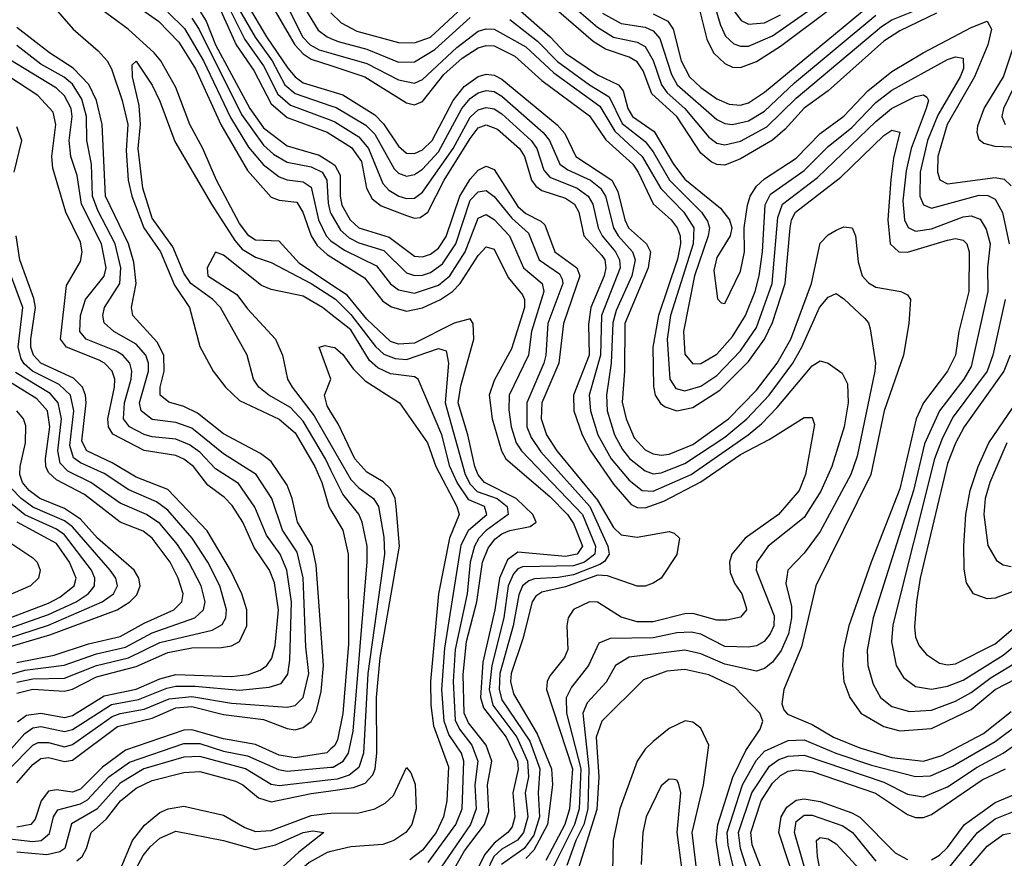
# Model space of a CAD drawing. Header units: inches. Extents: x 884549 to 1028252, y 526810 to 653624.
# Tile 300 of 656: x 899217 to 901693, y 616305 to 618413. Entities that reach past the tile are written whole.
import ezdxf

# ---------------------------------------------------------------- set-up
doc = ezdxf.new("R2010")
doc.units = ezdxf.units.IN
doc.header["$MEASUREMENT"] = 0
doc.layers.add('A8691', color=7, linetype='Continuous')
doc.layers.add('A9601', color=7, linetype='Continuous')

msp = doc.modelspace()

# ---------------------------------------------------------------- linework, layer by layer
at = {"layer": 'A8691', "color": 5}
for points, elevation in [([(900000, 619278.3), (899995.6, 619270), (899970, 619249.9), (899890, 619212.3), (899830, 619175.4), (899790, 619130), (899744.3, 619050), (899730, 619010.6), (899724, 618970), (899711, 618930), (899653.5, 618826.5), (899602.5, 618710), (899592.3, 618670), (899592.1, 618650), (899603, 618610), (899618.1, 618590), (899670.7, 618550.7), (899717.2, 618497.2), (899783.4, 618363.4), (899830, 618297.5), (899866.2, 618226.2), (899898.5, 618198.5), (900000, 618160.6)], 3140), ([(900000, 619219.8), (899990, 619209.7), (899970, 619194.6), (899920.1, 619170), (899831.2, 619110), (899815.1, 619090), (899790.3, 619030), (899770.3, 618950), (899690, 618812.8), (899636.6, 618690), (899633.6, 618650), (899647.3, 618610), (899690, 618568.1), (899730, 618519.2), (899770, 618437.3), (899809.3, 618369.3), (899852.4, 618310), (899883.8, 618250), (899910, 618228.2), (900000, 618197.3)], 3160), ([(900000, 619167.5), (899950, 619121.6), (899861.4, 619058.6), (899846, 619030), (899827.5, 618950), (899782.6, 618870), (899715.5, 618784.5), (899675.9, 618690), (899672.2, 618650), (899679.5, 618630), (899750, 618533.5), (899790, 618450.8), (899838, 618370), (899891.8, 618291.8), (899909.7, 618269.7), (899930, 618254.9), (900000, 618233.5)], 3180), ([(900000, 619054.5), (899871.9, 618850), (899770, 618742.8), (899750, 618712.1), (899743.1, 618690), (899743.2, 618663.2), (899755.2, 618630), (899790, 618572.7), (899816, 618510), (899909.3, 618350), (899930, 618327.9), (899950, 618314.5), (900000, 618298.1)], 3220), ([(900000, 618979.7), (899964.9, 618935.1), (899909.9, 618850), (899820, 618750), (899784.7, 618690), (899782, 618670), (899786.2, 618650), (899813.8, 618593.8), (899835.4, 618530), (899889.3, 618450), (899928.8, 618370), (899948, 618350), (899970, 618337.7), (900000, 618329.1)], 3240), ([(900000, 618934.1), (899984.1, 618915.9), (899927.7, 618830), (899873.5, 618770), (899847, 618730), (899831.9, 618690), (899828.3, 618650), (899870.5, 618530), (899917.5, 618470), (899967.5, 618387.5), (899990.2, 618370.2), (900000, 618366.1)], 3260), ([(899395.9, 618530), (899566.1, 618410), (899617.3, 618357.3), (899659.4, 618290), (899723.3, 618150), (899790, 618034.6), (899850, 617967.6), (899870, 617960.1), (899914.5, 617954.5), (899929.6, 617929.6), (899950, 617870.5), (899965.6, 617845.6), (899990, 617823.6), (900000, 617817.3)], 3020), ([(899294.8, 618454.8), (899352.1, 618390), (899414.8, 618334.8), (899437.3, 618310), (899448.2, 618290), (899475.1, 618210), (899489, 618150), (899484.8, 618084.8), (899489.8, 618010), (899499, 617970), (899529.8, 617890), (899571.6, 617830), (899606.2, 617746.2), (899644.4, 617690), (899670, 617592.1), (899703.5, 617530), (899734.5, 617490), (899770, 617456.5), (899870, 617408.9), (899910, 617375.2), (899959.3, 617290), (899976.9, 617250), (899994.3, 617190), (900000, 617180.3)], 2980), ([(900000, 617747.7), (899920.5, 617800.5), (899870, 617857.1), (899810, 617859.4), (899793.7, 617870), (899770, 617901.5), (899712.2, 618010), (899677.8, 618090), (899644.9, 618150), (899610, 618243), (899571.8, 618310), (899555.4, 618330), (899490, 618389.6), (899408, 618450)], 2980), ([(899661, 618450), (899686.1, 618410), (899709.4, 618350), (899796.1, 618190), (899830, 618141.9), (899890, 618096.5), (899970, 618073.3), (900000, 618054.4)], 3080), ([(899708.1, 618470), (899761.9, 618350), (899805.6, 618285.6), (899850, 618202.2), (899890, 618167.6), (899990.5, 618130.5), (900000, 618124.5)], 3120), ([(899590, 618432.7), (899631.3, 618391.3), (899679.7, 618310), (899747.5, 618167.5), (899793, 618093), (899829.5, 618049.5), (899870, 618018.2), (899890, 618010.7), (899930, 618005.7), (899950, 617992.2), (899968.5, 617910), (899988.2, 617870), (899998.8, 617858.8), (900000, 617858)], 3040), ([(899650, 618417.3), (899668.5, 618388.5), (899774.8, 618174.8), (899830, 618098.4), (899855.8, 618075.8), (899890, 618055.4), (899950, 618043.5), (899977.7, 618030), (899989.9, 618009.9), (899992.6, 617952.6), (899998, 617930), (900000, 617926.6)], 3060), ([(899210, 616494.7), (899250, 616541.4), (899270, 616556.4), (899290, 616558.4), (899330, 616548.8), (899350, 616551.8), (899463.3, 616636.7), (899550, 616658), (899610, 616683.5), (899650, 616687), (899730, 616667), (899830, 616654.4), (899890, 616631.3), (899910, 616628.1), (899930, 616633.8), (899950, 616649.4), (899963.5, 616676.5), (899975.3, 616724.7), (899981.3, 616790), (899962.6, 617042.6), (899952.5, 617090), (899915.8, 617150), (899902.7, 617210), (899890, 617243.8), (899850, 617302.6), (899822.7, 617322.7), (899730, 617372.7), (899664.2, 617424.2), (899630, 617441), (899592, 617452), (899570.4, 617470), (899570.5, 617490), (899580.5, 617530), (899579.7, 617570), (899563.2, 617603.2), (899501.7, 617670), (899498.7, 617690), (899510, 617750), (899504.3, 617804.3), (899491, 617850), (899432.6, 617970), (899424.5, 618150), (899410.3, 618210), (899390.8, 618250.8), (899351.8, 618291.8), (899292.5, 618330), (899210, 618394.2)], 3020), ([(899190, 616528.4), (899250, 616590), (899263.6, 616596.4), (899290, 616596.7), (899330, 616586), (899350, 616591.8), (899450, 616661.9), (899470.3, 616669.7), (899530, 616680.2), (899593.4, 616706.6), (899650, 616712.4), (899750, 616695.6), (899890, 616685.3), (899910, 616689.4), (899930.2, 616710), (899944.1, 616770), (899937, 616837), (899930.1, 617010.1), (899915.1, 617075.1), (899878.3, 617130), (899851.3, 617210), (899812.2, 617270), (899730, 617322.2), (899650, 617386.5), (899610, 617400.6), (899550, 617408.8), (899522.5, 617430), (899518.9, 617450), (899540.9, 617530), (899541.1, 617550), (899534.6, 617570), (899510, 617598.1), (899454, 617630), (899430, 617651.3), (899426.4, 617670), (899430.9, 617690), (899469.3, 617750), (899471.7, 617790), (899457.5, 617850), (899413.8, 617933.8), (899400.5, 617970), (899398.2, 618050), (899385.8, 618110), (899385.6, 618170), (899373.9, 618213.9), (899350, 618251.7), (899328.7, 618268.7), (899270, 618301.4), (899210, 618349)], 3040), ([(899190, 616573.5), (899230, 616619.2), (899250, 616633.5), (899270, 616636.5), (899330, 616623.9), (899350, 616629.3), (899448.2, 616691.8), (899515.7, 616704.3), (899586.9, 616733.1), (899610, 616738.2), (899658.2, 616738.2), (899770, 616728), (899844.3, 616735.7), (899874.8, 616745.2), (899891.9, 616768.1), (899896.9, 616803.1), (899901.1, 616950), (899889.3, 617030), (899872.1, 617070), (899837.5, 617117.5), (899808.4, 617188.4), (899767.6, 617247.6), (899710, 617284.4), (899670, 617326), (899644.5, 617344.5), (899610, 617358.8), (899550, 617364.6), (899530, 617370.6), (899493.4, 617390), (899478.1, 617410), (899480.8, 617450), (899497.7, 617510), (899499.5, 617530), (899494.1, 617550), (899476.9, 617570), (899460.2, 617580.2), (899384, 617610), (899368.3, 617630), (899370.4, 617670), (899382.6, 617710), (899430, 617768.4), (899435, 617790), (899423, 617850), (899372.6, 617950), (899361.5, 618021.5), (899345.5, 618070), (899341.6, 618110), (899349.4, 618170), (899346.3, 618190), (899330, 618221.9), (899310, 618241), (899190, 618314.6)], 3060), ([(900000, 617281.5), (899986, 617310), (899930, 617404.4), (899898.3, 617438.3), (899843.4, 617470), (899818.6, 617490), (899805.2, 617510), (899789.4, 617570), (899722.3, 617690), (899703.3, 617710), (899647.6, 617750), (899630, 617776), (899602.1, 617842.1), (899550, 617914.8), (899526.6, 617990), (899515.5, 618090), (899521.4, 618150), (899517.5, 618197.5), (899501, 618270), (899500.2, 618299.8), (899510, 618309.1), (899550, 618249.3), (899570, 618209.1), (899607.5, 618107.5), (899699.9, 617950), (899758.1, 617858.1), (899776.8, 617836.8), (899810, 617816.2), (899850, 617802.8), (899950, 617750.2), (900000, 617718.1)], 2960), ([(899211.4, 616648.6), (899234.6, 616665.4), (899270, 616670.5), (899330, 616659.5), (899350, 616664.6), (899430, 616713.7), (899510, 616730.5), (899570, 616756.4), (899610, 616767.2), (899750, 616762), (899792.9, 616767.1), (899822, 616778), (899838.6, 616790), (899851.3, 616808.7), (899859.6, 616840.4), (899868.2, 616930), (899857.6, 616997.6), (899845.7, 617030), (899806.9, 617086.9), (899778, 617150), (899751.9, 617191.9), (899732.3, 617212.3), (899690, 617243), (899654.1, 617290), (899630, 617309), (899610, 617317.6), (899530, 617330.5), (899451.5, 617371.5), (899440.2, 617390), (899439.2, 617410), (899455.7, 617490), (899456.5, 617510), (899449.9, 617530), (899430.6, 617550), (899417.2, 617557.2), (899335.1, 617590), (899319.7, 617610), (899334.6, 617745.4), (899370, 617805.8), (899374.6, 617830), (899370, 617854.6), (899333.3, 617930), (899300.5, 618040.5), (899297.9, 618070), (899307.9, 618150), (899301.2, 618181.2), (899262.6, 618222.6), (899190, 618270.4)], 3080), ([(899203, 618030), (899222.4, 618110), (899210, 618144.3)], 3120), ([(899210, 616720.6), (899250, 616730.3), (899330, 616725.5), (899350, 616730.5), (899410, 616761.4), (899510, 616787.6), (899590, 616822.9), (899650, 616834.8), (899724.8, 616835.2), (899750, 616839.4), (899770, 616850.5), (899788.2, 616890), (899788, 616930), (899775.9, 616970), (899747.7, 617030), (899688.8, 617128.8), (899590, 617232.3), (899510, 617263.6), (899450, 617299.6), (899386.3, 617330), (899373.7, 617353.7), (899384.4, 617450), (899383.1, 617470), (899375.2, 617490), (899352.7, 617512.7), (899270.8, 617550), (899251.8, 617570), (899245.3, 617590), (899244.9, 617610), (899257.1, 617690), (899252.9, 617712.9), (899217.3, 617810), (899208.6, 617870)], 3120), ([(900000, 617673), (899978.3, 617690), (899930, 617718.7), (899850, 617735.4), (899825.3, 617745.3), (899730, 617821.9), (899710, 617828.9), (899688.5, 617790), (899690.4, 617770), (899763, 617723), (899790, 617686.6), (899860.9, 617610), (899878.1, 617570), (899891, 617510), (899902.5, 617490), (899957.8, 617417.8), (900000, 617344.5)], 2940), ([(899210, 616748.3), (899250, 616756.4), (899330, 616758.3), (899410, 616789.7), (899491, 616809), (899570, 616847.5), (899701.5, 616878.5), (899726.6, 616893.4), (899735.5, 616910), (899737.4, 616930), (899720.3, 616990), (899690.7, 617050), (899651, 617110), (899590, 617180.2), (899561.5, 617201.5), (899491.8, 617231.8), (899430, 617272.6), (899370, 617299.5), (899352.3, 617312.3), (899343.2, 617343.2), (899353, 617430), (899344.6, 617470), (899316.7, 617496.7), (899249.7, 617530), (899228.1, 617548.1), (899220.8, 617560.8), (899213.5, 617590), (899225.2, 617690), (899180.9, 617810)], 3140), ([(900000, 617426.8), (899990, 617442.9), (899984.1, 617470), (899999.3, 617510), (899969.9, 617590.1), (899985.3, 617594.7), (900000, 617591.5)], 2920), ([(899210, 616797.6), (899304, 616816), (899390, 616844.2), (899470, 616862.8), (899530, 616896.7), (899604.8, 616930), (899624.9, 616950), (899628.1, 616970), (899616, 617010), (899595.4, 617050), (899550, 617110.2), (899527.5, 617127.5), (899470, 617150.7), (899380.3, 617220.3), (899310, 617257), (899290, 617275.6), (899283.4, 617290), (899282.4, 617310), (899293.4, 617390), (899287, 617430), (899260.5, 617460.5), (899180.9, 617510)], 3180), ([(899190, 616766.6), (899230, 616778), (899329.1, 616790.9), (899410, 616819.4), (899483.7, 616836.3), (899550, 616871.9), (899658, 616910), (899679.1, 616930), (899683.5, 616950), (899673.3, 616990), (899642.4, 617050), (899614.1, 617094.1), (899570, 617146.7), (899536.1, 617170), (899470, 617197.8), (899396.2, 617250), (899338.3, 617278.3), (899318.7, 617298.7), (899313.5, 617330), (899322.6, 617410), (899314.3, 617450), (899293.6, 617473.6), (899206.6, 617526.6)], 3160), ([(899167.1, 616830), (899292.9, 616867.1), (899462.7, 616930), (899493.8, 616950), (899512, 616968), (899520.5, 616990), (899516.8, 617010), (899505.3, 617030), (899413, 617110), (899370, 617158.3), (899330, 617184.4), (899267.6, 617210), (899240.9, 617230), (899224, 617250), (899217.4, 617270), (899218.5, 617290), (899232.2, 617350), (899232.8, 617392.8), (899227, 617410), (899210.4, 617430)], 3220), ([(899150, 616846.1), (899290, 616891.8), (899424.6, 616950), (899453.3, 616970), (899463.1, 616990), (899458.6, 617010), (899444.4, 617030), (899350, 617138.4), (899330, 617153.7), (899250, 617187.8), (899220.7, 617210), (899196.1, 617236.1)], 3240), ([(899130, 616862.2), (899290, 616918.6), (899359.2, 616950), (899389.4, 616970), (899398.7, 616981.3), (899405.1, 616990), (899406.4, 617010), (899397.5, 617030), (899330, 617118.5), (899310, 617132.9), (899230, 617168.9), (899179.6, 617210)], 3260), ([(899110, 616879), (899290, 616946.6), (899318.4, 616961.6), (899354.1, 616990), (899359.6, 617010), (899342.4, 617050), (899310, 617096.6), (899211.1, 617150)], 3280), ([(899190, 617101), (899250, 617060.9), (899261.1, 617050), (899268.7, 617030), (899264.4, 617010), (899244.7, 616990), (899110, 616932.2)], 3320), ([(900000, 616580.2), (899989.3, 616570.7), (899910, 616557.6), (899870, 616564.8), (899810, 616591.6), (899730, 616606), (899650, 616628.3), (899630, 616627.4), (899482.9, 616577.1), (899425.6, 616534.4), (899370, 616479.4), (899350, 616471.8), (899310, 616477.5), (899290, 616474), (899271.6, 616450), (899256.3, 616403.7), (899245.6, 616390), (899210, 616383.3)], 2980), ([(899162.3, 616357.7), (899250, 616347.5), (899270.9, 616350), (899291.9, 616368.1), (899302.2, 616410), (899312.8, 616427.2), (899370, 616442.5), (899387.8, 616452.2), (899441.4, 616510), (899493.3, 616546.7), (899630, 616594.3), (899670, 616593.6), (899730, 616574.7), (899790, 616563.4), (899868.4, 616528.4), (899890, 616524.6), (900000, 616534.4)], 2960), ([(900000, 616502.7), (899870, 616487.5), (899850, 616491), (899784.8, 616530), (899670, 616561.3), (899630, 616559.7), (899529.7, 616530.3), (899470, 616494.1), (899411, 616429), (899347.7, 616392.3), (899330.8, 616330), (899318.4, 616321.6), (899285.8, 616314.2), (899210, 616320.5)], 2940), ([(899361.3, 616298.7), (899374.6, 616310), (899385.4, 616330), (899396.8, 616370), (899435.4, 616404.6), (899470.4, 616449.6), (899510, 616481.4), (899550, 616501.2), (899630, 616521.2), (899670, 616523.5), (899759.7, 616499.7), (899778.1, 616490), (899817.4, 616457.4), (899850, 616447), (899950, 616468.2), (900000, 616475.1)], 2920), ([(899470, 616276.1), (899501.1, 616350), (899531.1, 616388.9), (899570, 616420.5), (899590.7, 616430), (899630, 616436.1), (899730, 616413.8), (899783.1, 616383.1), (899810, 616373), (899850, 616375.3), (899950, 616412.7), (899990, 616418.4), (900000, 616418.6)], 2880), ([(899482.9, 616230), (899527.9, 616312.1), (899545.5, 616334.5), (899570, 616356.2), (899610, 616373.9), (899730, 616349.8), (899810, 616327.9), (899860.5, 616339.5), (899930, 616370.5), (899954.2, 616374.2), (899982.3, 616370), (899919, 616321), (899850, 616256.9)], 2860), ([(900000, 616322.4), (899990, 616320), (899945.1, 616294.9), (899871.2, 616230), (899850, 616219.7), (899823.8, 616216.2), (899736.9, 616223.1), (899710, 616217.2), (899700.3, 616210), (899693.2, 616190), (899698.8, 616090), (899708.7, 616050), (899739.9, 615999.9), (899788.8, 615948.8), (899870, 615882.6), (899910, 615838.2), (899928.5, 615810), (899958.2, 615710), (899972.5, 615570), (899990, 615538.1), (900000, 615528.6)], 2880)]:
    msp.add_lwpolyline(points, dxfattribs=dict(at, elevation=elevation))
at = {"layer": 'A9601', "color": 5}
for points, elevation in [([(900605.4, 618450), (900670, 618394.7), (900710, 618369.6), (900770, 618356.9), (900790, 618345.7), (900810, 618311), (900830.8, 618250), (900845.4, 618230), (900889.5, 618190), (900950, 618118.1), (900970, 618103.3), (900990, 618099.3), (901030, 618108.5), (901096, 618144), (901170, 618216.6), (901383.9, 618396.1), (901410, 618413), (901465.1, 618434.9)], 3340), ([(900810, 618428.5), (900847.3, 618410), (900860.5, 618390), (900880.6, 618310), (900901.8, 618270), (900930, 618242.9), (900970, 618214.7), (901001.4, 618201.4), (901030, 618199), (901050, 618204.7), (901090, 618231), (901370, 618462.8)], 3380), ([(900958.8, 618470), (900979.5, 618399.5), (900992.1, 618372.1), (901012.9, 618352.9), (901030, 618346.6), (901050, 618347.3), (901110, 618373.3), (901210, 618442.3)], 3440), ([(900000, 618430.9), (900025.4, 618405.4), (900064.9, 618384.9), (900170, 618356), (900210, 618355.1), (900250, 618369.5), (900330, 618443.4)], 3280), ([(900470, 618442), (900551.2, 618370), (900590, 618329.1), (900670, 618275.2), (900722.9, 618250), (900734.3, 618234.3), (900746.6, 618190), (900758.4, 618170), (900812.3, 618132.3), (900861.4, 618050), (900890, 618012.9), (900979.5, 617939.5), (901001.8, 617910), (901007.6, 617890), (901004.1, 617870), (900970, 617815.4), (900963.1, 617783.1), (900971.7, 617711.7), (900981.5, 617701.5), (900990, 617700.3), (901030, 617781.5), (901039.9, 617830), (901038.9, 617890), (901047.1, 617947.1), (901053.8, 617970), (901070, 617995.4), (901090, 618013.6), (901170, 618065), (901230, 618127), (901290, 618171), (901350, 618234.4), (901410, 618283.3), (901489.4, 618330.6), (901610, 618393.5), (901650, 618409.5), (901660.7, 618390), (901651.9, 618350), (901618, 618270), (901549.4, 618150), (901526, 618070), (901524.9, 618030), (901531.2, 618011.2), (901550, 618000.9), (901670, 618016.8), (901692.5, 618012.5), (901710, 617995.7)], 3280), ([(901522.6, 618430), (901430, 618385.3), (901390, 618359.4), (901250, 618234.5), (901190, 618191.3), (901142.1, 618137.9), (901110, 618110.7), (901030, 618063.5), (900990, 618047.6), (900970, 618049.1), (900955.9, 618055.9), (900930, 618078.2), (900869.5, 618170), (900806.8, 618226.8), (900784.9, 618284.9), (900770, 618307.3), (900750, 618318.9), (900690, 618339.1), (900658.9, 618358.9), (900573.2, 618433.2)], 3320), ([(900683, 618430), (900730, 618403.9), (900790, 618394.6), (900810, 618385.9), (900826.5, 618366.5), (900855.9, 618275.9), (900870.8, 618250), (900970, 618162.5), (900990, 618152.8), (901010, 618150.3), (901050, 618159.5), (901090, 618183.2), (901165.3, 618254.7), (901370, 618425.1)], 3360), ([(900925.3, 618445.3), (900944.8, 618364.8), (900962, 618330), (900990, 618303), (901010, 618294.4), (901030, 618293.5), (901070, 618308.7), (901130, 618347.3), (901250, 618436.5)], 3420), ([(901014.5, 618434.5), (901031.6, 618411.6), (901050, 618402.1), (901090, 618405.4), (901130, 618425.5)], 3460), ([(900000, 618366.1), (900018.4, 618358.4), (900090, 618339.1), (900170, 618306.6), (900210, 618307.6), (900261.1, 618338.9), (900350, 618419.1)], 3260), ([(900450, 618413.8), (900519.3, 618359.3), (900570, 618308.3), (900650, 618249.7), (900699.8, 618219.8), (900732.6, 618152.6), (900790, 618106.9), (900810, 618081.1), (900851.2, 618010), (900931.4, 617930), (900947, 617907), (900951.8, 617890), (900948.6, 617870), (900913.8, 617770), (900886.7, 617630), (900890, 617572.6), (900910, 617548.4), (900930, 617549.1), (900970, 617573), (901010, 617617), (901042.4, 617670), (901066.3, 617730), (901076.8, 617770), (901085.1, 617830), (901091.5, 617948.5), (901105.3, 617974.7), (901190, 618034), (901250, 618094.8), (901310, 618142.7), (901370, 618205.3), (901410, 618236.6), (901550, 618313.8), (901570, 618320.1), (901590, 618316.6), (901590.8, 618290.8), (901582.3, 618270), (901526.2, 618173.8), (901500.3, 618110), (901481.7, 618030), (901480.6, 617970), (901490, 617947.8), (901510, 617939.6), (901630, 617972.4), (901651.8, 617971.8), (901670, 617962.7), (901688.5, 617928.5), (901705.4, 617850)], 3260), ([(900000, 618329.1), (900090, 618303.4), (900170, 618262), (900210, 618254.2), (900230, 618263.3), (900316.4, 618343.6), (900370, 618385), (900390, 618390.8), (900410, 618389.4), (900490, 618345), (900560.3, 618280.3), (900675.8, 618195.8), (900713.5, 618133.5), (900782.9, 618070), (900829.3, 617989.3), (900887.4, 617930), (900912.5, 617890), (900910.8, 617850), (900853.6, 617670), (900845.2, 617610), (900852.1, 617510), (900866.8, 617486.8), (900890, 617480.5), (900930, 617492.3), (900970, 617519.1), (901030, 617581.4), (901070, 617639.9), (901109.3, 617750), (901123.9, 617916.1), (901135.4, 617950), (901223.6, 618016.4), (901370, 618157.2), (901409.6, 618190), (901470, 618220.5), (901490, 618224.5), (901498.7, 618218.7), (901502.2, 618210), (901496.7, 618190), (901459.2, 618090), (901446.1, 618033.9), (901437.9, 617957.9), (901442.3, 617910), (901451.3, 617891.3), (901470, 617881.8), (901510, 617887.6), (901590, 617918), (901610, 617920.4), (901632.2, 617912.2), (901647.3, 617887.3), (901657.7, 617850), (901650.9, 617790), (901652.1, 617730), (901610, 617541.6), (901591.5, 617510), (901529.8, 617430), (901492.8, 617347.2), (901465, 617230), (901363.7, 616910), (901348.5, 616828.5), (901350.1, 616790), (901363, 616743), (901382.1, 616710), (901410, 616686.6), (901454.4, 616674.4), (901510, 616677.7), (901570, 616700.7), (901610, 616722.1), (901659.8, 616760.2), (901730, 616801.7)], 3240), ([(900000, 618298.1), (900085.4, 618270), (900190, 618204.8), (900210, 618199.6), (900230, 618207.8), (900284, 618276), (900330, 618317), (900370, 618342.7), (900390, 618348.7), (900410, 618347.6), (900462, 618322.1), (900530, 618261), (900650, 618171.8), (900691.4, 618111.4), (900758.7, 618050), (900772.8, 618030), (900810.4, 617950.4), (900855.4, 617910), (900870.5, 617890), (900877.9, 617870), (900878.8, 617850), (900871.3, 617811.3), (900823.2, 617670), (900809.5, 617590), (900811.2, 617491.2), (900815.6, 617470), (900828.9, 617448.9), (900840.1, 617440.1), (900870, 617430.3), (900910, 617438.3), (900978.2, 617481.8), (901050, 617554.5), (901089.8, 617610), (901110, 617652.2), (901141.8, 617750), (901154.8, 617890), (901158.3, 617910), (901168.3, 617930), (901282.2, 618017.8), (901390, 618122.7), (901410, 618135.8), (901430, 618131.1), (901414.4, 618065.6), (901407.9, 618012.1), (901400.3, 617910), (901406.2, 617850), (901428.1, 617830), (901450, 617828.7), (901550, 617859.6), (901570, 617863.8), (901590, 617859.3), (901598.9, 617850), (901604.7, 617830), (901604, 617730), (901578.5, 617630), (901570, 617569.9), (901550.4, 617530), (901490, 617450.3), (901471.2, 617410), (901430, 617233.8), (901358.3, 617050), (901302.3, 616890), (901288.6, 616830), (901285.9, 616790), (901289.4, 616750), (901304.3, 616710), (901332.3, 616670), (901390, 616636.5), (901430, 616626), (901510, 616631.8), (901610, 616679.3), (901670.5, 616730), (901749.6, 616770.4)], 3220), ([(901730, 618092.6), (901670, 618094.9), (901642, 618102), (901630, 618111.2), (901625, 618130), (901626.6, 618146.6), (901642.6, 618190), (901691.5, 618270), (901717.9, 618350)], 3320), ([(900000, 618233.5), (900030, 618224.3), (900110, 618174.2), (900131.8, 618151.8), (900170, 618095.2), (900190, 618078.2), (900210, 618076.8), (900230, 618086.2), (900254.2, 618110), (900307.4, 618210), (900334.8, 618245.2), (900370, 618270.6), (900390, 618276.4), (900410, 618274.4), (900430, 618263.9), (900568.9, 618148.9), (900587.8, 618127.8), (900615.8, 618070), (900706, 618010), (900721.6, 617981.6), (900738.6, 617910), (900747.9, 617890), (900793.2, 617850), (900803.3, 617830), (900797.5, 617790), (900739.2, 617650), (900738.4, 617530), (900732.3, 617452.3), (900742, 617410), (900762.6, 617362.6), (900790, 617332.4), (900810, 617322.5), (900830, 617318.8), (900850, 617321.3), (900910, 617346), (900999.2, 617410), (901070, 617481.9), (901122.2, 617550), (901156.1, 617610), (901208.4, 617750), (901230, 617851.4), (901250, 617873), (901270, 617884.7), (901290, 617892.6), (901310.4, 617890.4), (901318.6, 617870), (901325.3, 617805.2), (901336.1, 617770), (901351.7, 617751.7), (901370, 617740.9), (901432.7, 617730), (901450, 617722.2), (901457.6, 617710), (901453.4, 617650), (901439.7, 617570), (901390.6, 617430), (901357.5, 617270), (901219.3, 616990), (901183.4, 616836.6), (901138.7, 616730), (901134.1, 616694.1), (901138.5, 616678.5), (901147.9, 616667.9), (901210, 616642), (901263.8, 616610), (901330, 616583.3), (901410, 616558.7), (901490, 616549.3), (901536, 616564), (901640.5, 616619.5), (901710, 616674.1)], 3180), ([(901729.5, 618270), (901691, 618190), (901686.5, 618170), (901695.3, 618150)], 3340), ([(900000, 618197.3), (900012.8, 618192.8), (900088, 618148), (900110, 618125.6), (900158.7, 618038.7), (900170, 618027.3), (900190, 618020.2), (900210, 618024), (900230, 618037.5), (900270, 618081.4), (900328.7, 618190), (900350, 618215.2), (900370, 618229.6), (900390, 618235.9), (900410, 618233), (900430, 618220.9), (900533.7, 618130), (900549.7, 618109.7), (900575.6, 618050), (900595.8, 618035.8), (900652.3, 618010), (900678, 617990), (900690.4, 617970), (900710.7, 617890), (900722.2, 617870), (900757.8, 617830), (900764.7, 617810), (900756.2, 617770), (900717.3, 617682.7), (900708.5, 617651.5), (900704.3, 617550), (900693, 617470), (900694.5, 617430), (900712.9, 617370), (900732.8, 617332.8), (900750.3, 617310.3), (900790, 617279.2), (900810, 617272.1), (900830, 617274), (900890, 617297.6), (900990, 617364), (901045.8, 617410), (901101.9, 617470), (901161.4, 617550), (901184.4, 617590), (901228.4, 617690), (901250, 617716.4), (901270, 617725.3), (901290, 617712.2), (901342.6, 617662.6), (901351.6, 617651.6), (901356, 617636), (901369, 617550), (901367.8, 617530), (901323.5, 617316.5), (901307, 617270), (901230, 617126.7), (901190, 617072.2), (901148.7, 617030), (901144.1, 616995.9), (901158.1, 616938.1), (901158.4, 616910), (901150.2, 616869.8), (901131.9, 616828.1), (901110, 616798.6), (901090, 616782.4), (901070, 616776.2), (900990, 616793.3), (900930, 616819.7), (900890, 616828.3), (900750, 616810.8), (900715.6, 616790), (900691.8, 616748.2), (900644, 616696), (900633.7, 616670), (900648.5, 616530), (900646.2, 616430), (900635.9, 616390), (900615.6, 616350), (900593, 616287)], 3160), ([(900000, 618160.6), (900010, 618156.8), (900070, 618118.7), (900094.6, 618090), (900130, 618001.3), (900145.2, 617985.2), (900170.9, 617970), (900190, 617964.1), (900210, 617964.8), (900230, 617979.7), (900307.4, 618090), (900350, 618168.8), (900370, 618186.6), (900390, 618193), (900410, 618189.2), (900430, 618176.5), (900503.5, 618110), (900517.5, 618090), (900535.2, 618035.2), (900550, 618018), (900618.7, 617990), (900646.9, 617970), (900658.3, 617950), (900672.1, 617890), (900682.1, 617870), (900715.6, 617830), (900725.9, 617810), (900727, 617790), (900680.1, 617670), (900677.4, 617570), (900649.2, 617470), (900652.6, 617430), (900670.7, 617370), (900704.3, 617310), (900750, 617256), (900782.9, 617230), (900810, 617227.9), (900905.7, 617270), (901048.9, 617370), (901082.6, 617397.4), (901121.7, 617438.3), (901210, 617543.4), (901230, 617556), (901250, 617550.2), (901285, 617525), (901298.5, 617498.5), (901300.3, 617450), (901290.6, 617390), (901259.6, 617290), (901231.6, 617228.4), (901190, 617162.2), (901099.5, 617090), (901070.5, 617050), (901069, 617030), (901114.8, 616914.8), (901113.3, 616890), (901104.7, 616870), (901089.5, 616850), (901070, 616839.4), (901050, 616836.1), (900990, 616837.7), (900930, 616869.2), (900906, 616874), (900870, 616872.4), (900810, 616859.9), (900701.8, 616858.2), (900673.7, 616846.3), (900647.8, 616790), (900604.8, 616735.2), (900591.4, 616708.6), (900592.1, 616670), (900628.1, 616530), (900623.7, 616430), (900612.3, 616390), (900552.4, 616270)], 3140), ([(900000, 618124.5), (900051.9, 618091.9), (900076.8, 618056.8), (900089.7, 617989.7), (900103.4, 617963.4), (900125.8, 617945.8), (900190, 617921), (900210, 617914.7), (900223.9, 617916.1), (900243.6, 617930), (900284.9, 618010), (900350, 618115.1), (900370, 618141.3), (900390, 618149.6), (900418.6, 618138.6), (900474, 618090), (900487, 618070), (900503.9, 618010), (900515.4, 617995.4), (900530, 617984.5), (900590, 617965), (900612.1, 617950), (900623.3, 617930), (900635.6, 617870), (900680.9, 617820.9), (900688.3, 617810), (900691.3, 617790), (900686.9, 617770), (900653.1, 617690), (900647.7, 617647.7), (900649.4, 617570), (900609.7, 617470), (900610.3, 617430), (900631.6, 617370), (900652.9, 617330), (900710, 617246.1), (900755, 617195), (900770, 617187.4), (900790, 617186.4), (900837.2, 617202.8), (900930, 617251.5), (901030, 617320.8), (901102, 617358), (901190, 617413.9), (901210, 617413.7), (901216.1, 617396.1), (901193.5, 617270), (901176.9, 617230), (901125.2, 617170), (901041.8, 617110), (901008.2, 617070), (901002.1, 617050), (901003.8, 617023.8), (901015.7, 616995.7), (901033.4, 616970), (901044.1, 616935.8), (901044.7, 616930), (901030, 616911.9), (900995.8, 616904.2), (900970, 616904.4), (900910, 616920.5), (900890, 616920.2), (900810, 616900.2), (900770, 616900.1), (900730, 616911.8), (900670, 616948.9), (900650, 616949.9), (900610, 616930.7), (900596.1, 616910), (900593, 616890), (900595.8, 616830), (900586.8, 616810), (900550, 616764.1), (900543.2, 616750), (900542.1, 616730), (900607.6, 616530), (900600, 616430), (900588.3, 616390), (900540.1, 616299.9)], 3120), ([(900000, 618054.4), (900010, 618048.1), (900023, 618023), (900022.9, 617970), (900027.2, 617947.2), (900048.3, 617910), (900070, 617890), (900146.7, 617866.7), (900210, 617819.1), (900230, 617817.6), (900250, 617824.1), (900270, 617839.4), (900290, 617868.4), (900324, 617970), (900350, 618012.2), (900370, 618035.6), (900390, 618045.2), (900410, 618036.5), (900470, 617943.9), (900490, 617925.9), (900527.4, 617907.4), (900537.7, 617897.7), (900562.5, 617830), (900618, 617790), (900625.4, 617770), (900584.6, 617650), (900573.3, 617550), (900530.6, 617450), (900528.5, 617410), (900542, 617370), (900567.7, 617330), (900670, 617206), (900710, 617136.9), (900730, 617118.6), (900770, 617112.3), (900850, 617126.6), (900862.6, 617122.6), (900876.1, 617110), (900870, 617068.9), (900830.6, 617010), (900810, 616996.7), (900790, 616989.6), (900770, 616989.1), (900695.6, 617015.6), (900670, 617017.1), (900590, 616987.9), (900530, 616974.2), (900515.5, 616964.5), (900505.5, 616950), (900482.6, 616857.4), (900453.1, 616770), (900451.3, 616750), (900458.8, 616718.8), (900518.7, 616618.7), (900554.6, 616530), (900557.1, 616490), (900544.2, 616390), (900510, 616325.9), (900490, 616304.5)], 3080), ([(900000, 617926.6), (900024.2, 617884.2), (900045.4, 617865.4), (900070, 617852.4), (900132.9, 617832.9), (900190, 617777.2), (900210, 617770.5), (900230, 617771.6), (900250, 617778.2), (900280.2, 617799.8), (900314.2, 617850), (900350, 617959.8), (900370, 617981), (900390, 617984.1), (900410, 617969.2), (900454.7, 617914.7), (900496.6, 617876.6), (900523.9, 617810), (900574.5, 617774.5), (900581.4, 617761.4), (900583.3, 617750), (900545.5, 617650), (900540.5, 617570), (900535, 617550), (900492.2, 617450), (900492.6, 617390), (900503.1, 617363.1), (900527.6, 617327.6), (900650.8, 617190), (900696.4, 617090), (900699.9, 617070), (900688.1, 617051.9), (900676.1, 617043.9), (900610, 617018.4), (900571, 617011), (900512, 617008), (900497.2, 617002.8), (900482, 616990), (900472.4, 616967.6), (900458.2, 616890), (900424.9, 616770), (900423.1, 616730), (900430, 616704.1), (900500, 616600), (900525.1, 616530), (900521.1, 616470), (900524.1, 616410), (900510, 616363.5), (900486, 616330), (900428.7, 616290)], 3060), ([(900000, 617858), (900034.1, 617834.1), (900114.6, 617794.6), (900149.7, 617749.7), (900170, 617734.2), (900210, 617725.9), (900270, 617746.4), (900298.5, 617770), (900337.5, 617830), (900370, 617914.8), (900390, 617923.4), (900410, 617911.5), (900448.7, 617870), (900484.1, 617790), (900531, 617750), (900535, 617730), (900504, 617630), (900496.3, 617570), (900448.4, 617470), (900447.1, 617432.9), (900452.7, 617390), (900465.9, 617350), (900478.9, 617330), (900632.3, 617170), (900665, 617090), (900663.4, 617070), (900637.4, 617050), (900610, 617040.9), (900481.9, 617038.1), (900470, 617033.4), (900459.3, 617020.7), (900445.9, 616990), (900434.4, 616910), (900404.3, 616790), (900398, 616730), (900407.1, 616690), (900467.3, 616610), (900494.4, 616550), (900496.9, 616510), (900488.3, 616470), (900495, 616410), (900484.2, 616370), (900469.2, 616350.8), (900430, 616328.4), (900409.9, 616310), (900389.9, 616270)], 3040), ([(900000, 617817.3), (900084.3, 617764.3), (900130, 617705.9), (900151.8, 617691.8), (900190, 617681), (900230, 617688.8), (900275.7, 617710), (900305.3, 617730), (900324.6, 617750), (900370, 617820.8), (900390, 617842.5), (900410, 617837), (900445.7, 617765.7), (900481.9, 617721.9), (900486.9, 617710), (900486.4, 617690), (900454, 617586), (900410, 617506.9), (900397.6, 617470), (900405.4, 617410), (900428.6, 617330), (900439.4, 617310), (900550, 617215.1), (900594.8, 617170), (900610, 617146.9), (900632.8, 617090), (900619.2, 617070), (900590, 617064.1), (900470, 617074.6), (900444.1, 617055.9), (900424, 617010), (900412.3, 616930), (900381.7, 616798.3), (900376, 616710), (900383.5, 616683.5), (900440.4, 616610), (900469.2, 616550), (900470.9, 616529.1), (900457.1, 616470), (900462.4, 616410), (900455.2, 616384.8), (900444.6, 616370), (900410, 616343.2), (900385.9, 616314.1), (900364, 616270)], 3020), ([(900290, 616242.8), (900336, 616324), (900386.1, 616390), (900396.7, 616423.3), (900393.2, 616490), (900404.5, 616550), (900390.2, 616590), (900345.8, 616645.8), (900335.3, 616670), (900332.2, 616767.8), (900340.5, 616850), (900366.4, 616950), (900380.9, 617050), (900394.9, 617085.1), (900412.4, 617107.6), (900430, 617120.8), (900450, 617129.5), (900500.9, 617139.2), (900515.9, 617150), (900507.4, 617170), (900465.3, 617210), (900385.8, 617250), (900369.7, 617269.7), (900361.6, 617290), (900343.8, 617370), (900319.4, 617450), (900326.7, 617493.3), (900359.4, 617610), (900357.8, 617650), (900350, 617661.9), (900310, 617650.5), (900210, 617600.7), (900170, 617597.7), (900150, 617604.7), (900090, 617660.5), (900040.7, 617720.7), (900000, 617747.7)], 2980), ([(900000, 617718.1), (900011, 617711), (900050, 617672.5), (900112.3, 617592.3), (900132.5, 617572.5), (900161.8, 617561.8), (900190, 617559.4), (900270, 617586.9), (900290, 617580.9), (900295.6, 617550), (900287.1, 617450), (900337.1, 617270), (900350, 617246.2), (900367.6, 617227.6), (900418.1, 617210), (900443.1, 617190), (900445.4, 617170), (900390.3, 617129.7), (900371.9, 617110), (900360.9, 617090), (900349.9, 617050), (900342.1, 616970), (900312.2, 616830), (900307.1, 616750), (900312.3, 616652.3), (900322.9, 616630), (900354.6, 616590), (900369.5, 616550), (900361.8, 616490), (900364.7, 616430), (900350.6, 616390), (900267.9, 616270)], 2960), ([(901695.4, 617710), (901664.6, 617570), (901650.1, 617530.1), (901564.7, 617415.3), (901537.3, 617362.7), (901517.9, 617310), (901412.7, 616892.7), (901409.2, 616849.2), (901421.3, 616790), (901439.8, 616759.8), (901470, 616737.3), (901510, 616730.4), (901550, 616737.7), (901590, 616753.5), (901690, 616816.1), (901774.7, 616885.3)], 3260), ([(900244.8, 616295.2), (900314.3, 616390), (900330, 616430), (900334, 616550), (900328.2, 616570), (900296.7, 616616.7), (900284.4, 616650), (900279, 616730), (900286.1, 616833.9), (900327.3, 617092.7), (900346, 617130), (900391.6, 617170), (900386, 617190), (900346.8, 617206.8), (900316.9, 617250), (900298.9, 617290), (900278.5, 617370), (900219.6, 617510), (900210, 617516), (900150, 617523.5), (900118.2, 617538.2), (900097, 617557), (900050, 617633.6), (900000, 617673)], 2940), ([(900000, 617591.5), (900010, 617589.3), (900030, 617572.1), (900055.5, 617535.5), (900085.8, 617505.8), (900172.5, 617450), (900243.1, 617350), (900263.7, 617290), (900316.5, 617190), (900322.7, 617170), (900297.7, 617110), (900270.6, 616970), (900250.3, 616750), (900251.4, 616690), (900258.2, 616638.2), (900295.2, 616535.2), (900291.7, 616450), (900283.2, 616410), (900264.7, 616370), (900230, 616325.7), (900198.5, 616301.5)], 2920), ([(901708.1, 617570), (901692.1, 617530), (901592.3, 617390), (901570, 617349), (901550, 617297.5), (901481.7, 617010), (901472.2, 616950), (901467, 616887), (901470, 616861.7), (901479.2, 616839.2), (901497.4, 616817.4), (901530, 616796.2), (901550, 616791.9), (901570, 616794.4), (901670, 616844.6), (901737.8, 616902.2)], 3280), ([(901852.8, 617027.2), (901670, 616959.5), (901650, 616957.9), (901615.9, 616970), (901597.8, 616997.8), (901592.1, 617032.1), (901591.2, 617091.2), (901596.6, 617170), (901607.4, 617230), (901627, 617290), (901653.8, 617350), (901750, 617489.9)], 3320), ([(900000, 616475.1), (900057, 616483), (900085.7, 616494.3), (900105.1, 616514.9), (900111.1, 616530), (900115.2, 616570), (900114.7, 616710), (900123.8, 616810), (900171.9, 617090), (900164.2, 617190), (900161.2, 617210), (900150, 617234.2), (900131.4, 617251.4), (900090, 617276), (900059.8, 617310), (900017.9, 617397.9), (900000, 617426.8)], 2920), ([(900000, 617344.5), (900050, 617257.6), (900070, 617236.5), (900106.7, 617210), (900119.9, 617190), (900132.9, 617112.9), (900134.6, 617070), (900093, 616770), (900082.1, 616570), (900070, 616533.3), (900045.5, 616514.5), (900015.5, 616504.5), (900000, 616502.7)], 2940), ([(901699.5, 617350), (901656.6, 617250), (901645.3, 617210), (901641.4, 617170), (901652.1, 617092.1), (901673.7, 617053.7), (901690, 617043.3), (901710, 617039.1)], 3340), ([(900000, 616534.4), (900005.1, 616534.9), (900030.4, 616549.6), (900043.8, 616570), (900055.4, 616624.6), (900090.7, 617050.7), (900090.7, 617090), (900078.7, 617150), (900070, 617170.9), (900030, 617220.5), (900000, 617281.5)], 2960), ([(900000, 617180.3), (900029.9, 617130), (900043.1, 617070), (900044, 616844), (900030.2, 616669.8), (900016.8, 616603.2), (900010, 616589.1), (900000, 616580.2)], 2980), ([(900990.1, 616210), (900968.4, 616350), (900972.4, 616390), (901010.8, 616509.2), (901043.2, 616576.8), (901079.1, 616630), (901085.6, 616650), (901078.4, 616670), (901015.6, 616735.6), (900950, 616766.2), (900890, 616779.6), (900844.5, 616775.5), (900785.9, 616754.1), (900680.8, 616650), (900666.8, 616610), (900673.6, 616510), (900668.2, 616428.2), (900621.6, 616278.4)], 3180), ([(900925.3, 616230), (900908.4, 616370), (900936.9, 616490), (900950.3, 616590), (900930, 616632.3), (900910, 616647.5), (900890.7, 616650.7), (900850, 616631.4), (900810, 616599.4), (900790, 616579.6), (900770.1, 616550), (900726.4, 616430), (900709.6, 616350), (900707.8, 616272.2)], 3220), ([(901019.9, 616250), (900998.4, 616338.4), (900996.4, 616370), (901034.9, 616490), (901069.1, 616550.9), (901090, 616574.4), (901150, 616601.8), (901190, 616602.9), (901269.1, 616570), (901359.4, 616539.4), (901470, 616510.9), (901507.3, 616512.7), (901562.8, 616537.3), (901670, 616599), (901730, 616643.8)], 3160), ([(901061.5, 616230), (901029.5, 616330), (901024.8, 616370), (901058.2, 616470), (901103, 616537), (901126.5, 616553.5), (901150, 616562.2), (901190, 616564.3), (901390, 616496.6), (901450, 616467), (901490, 616460.3), (901550, 616484.7), (901625.1, 616534.9), (901690, 616569.4), (901750, 616611.2)], 3140), ([(900000, 616418.6), (900070, 616419.8), (900110.1, 616429.9), (900136.3, 616443.7), (900157.1, 616462.9), (900190, 616533.6), (900200.4, 616520.4), (900211.9, 616491.9), (900214.5, 616430), (900203.2, 616390), (900188.2, 616370), (900158.2, 616350), (900130, 616340.2), (900050, 616334.5), (900000, 616322.4)], 2880), ([(901101, 616230), (901059.3, 616339.3), (901055.6, 616370), (901081.4, 616450), (901110, 616494.2), (901130, 616513.9), (901150, 616524.1), (901170, 616528.2), (901210, 616523.3), (901369.4, 616469.4), (901450, 616415.2), (901470, 616407.9), (901490, 616407.9), (901510, 616415.9), (901637.6, 616502.4), (901695.7, 616530)], 3120), ([(900889.2, 616230), (900870.4, 616370), (900879.4, 616470), (900874.2, 616494.2), (900870, 616501.7), (900863.1, 616503.1), (900850, 616504.5), (900830, 616487.4), (900792.7, 616410), (900783.8, 616370), (900780.3, 616290)], 3240), ([(901510, 616301.7), (901530, 616313.5), (901550, 616332.6), (901593.1, 616390), (901670, 616445.6), (901790, 616495.6)], 3080), ([(901172.1, 616230), (901126.1, 616370), (901131.7, 616410), (901146.3, 616433.7), (901170, 616451.7), (901190, 616455.3), (901230, 616448), (901310, 616420.1), (901330, 616409), (901419, 616319), (901450, 616302.7)], 3080), ([(901547, 616273), (901625.7, 616370), (901670, 616404.9), (901750, 616436.8)], 3060), ([(901205.7, 616230), (901165.2, 616370), (901170, 616398.1), (901190, 616413.8), (901210, 616414.1), (901287.2, 616387.2), (901311.8, 616370), (901370, 616298.3)], 3060), ([(901550, 616219.8), (901650, 616336), (901690, 616365.3), (901708.7, 616368.7)], 3040), ([(901257.5, 616130), (901223.7, 616310), (901220.6, 616350), (901230, 616358.1), (901250, 616354.2), (901270, 616341.9), (901350, 616255.2)], 3040)]:
    msp.add_lwpolyline(points, dxfattribs=dict(at, elevation=elevation))

doc.saveas('drawing.dxf')
